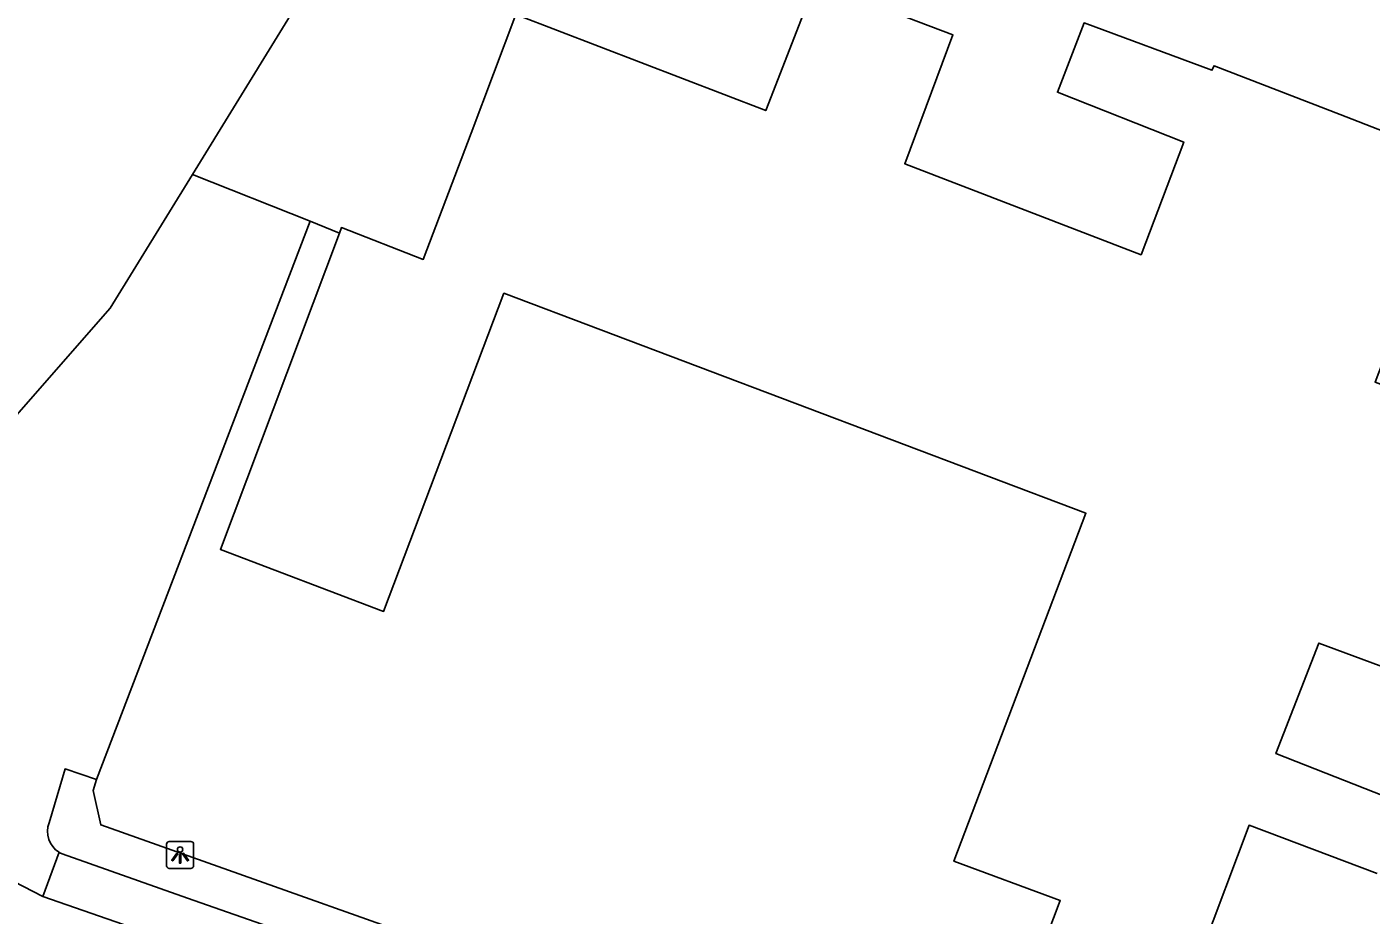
# Model space of a CAD drawing. Extents: x 163686 to 164493, y 382719 to 383870.
# Drawn here: x 163859.01 to 163908.78, y 383752.63 to 383785.51 of the extents above; entities that cross this region are included whole.
import ezdxf

# ---------------------------------------------------------------- set-up
doc = ezdxf.new("R2010")
doc.units = 0
for name, color, linetype in [('IMGEO_Hek', 7, 'Continuous'), ('IMGEO_Lichtpunt', 7, 'Continuous'), ('IMGEO_Pand', 7, 'Continuous'), ('IMGEO_Parkeervlak_open', 7, 'Continuous'), ('IMGEO_Rijbaan_lokaal_open', 7, 'Continuous'), ('IMGEO_Voetpad_open', 7, 'Continuous')]:
    doc.layers.add(name, color=color, linetype=linetype)

msp = doc.modelspace()

# ---------------------------------------------------------------- linework, layer by layer
at = {"layer": 'IMGEO_Hek'}
for points in [[(163865.135, 383780.044), (163869.49, 383778.311)], [(163870.578, 383777.878), (163869.49, 383778.311)]]:
    msp.add_lwpolyline(points, dxfattribs=at)
at = {"layer": 'IMGEO_Lichtpunt'}
for p, q in [((163864.181, 383755.259), (163864.181, 383754.452)), ((163864.181, 383755.259), (163864.181, 383754.452)), ((163865.083, 383755.354), (163864.275, 383755.354)), ((163865.083, 383755.354), (163864.275, 383755.354)), ((163865.177, 383754.452), (163865.177, 383755.259)), ((163865.177, 383754.452), (163865.177, 383755.259)), ((163864.275, 383754.358), (163865.083, 383754.358)), ((163864.275, 383754.358), (163865.083, 383754.358))]:
    msp.add_line(p, q, dxfattribs=at)
for points in [[(163864.555, 383754.923), (163864.594, 383754.895), (163864.406, 383754.633), (163864.368, 383754.66), (163864.555, 383754.923)], [(163864.657, 383754.875), (163864.704, 383754.875), (163864.704, 383754.553), (163864.657, 383754.553), (163864.657, 383754.875)], [(163864.767, 383754.895), (163864.805, 383754.922), (163864.992, 383754.66), (163864.953, 383754.632), (163864.767, 383754.895)]]:
    msp.add_lwpolyline(points, dxfattribs=at)
msp.add_circle((163864.68, 383755.057), 0.0994, dxfattribs=at)
for centre, start, end in [((163864.275, 383755.259), 90, 180), ((163864.275, 383755.259), 90, 180), ((163865.083, 383755.259), 0, 90), ((163865.083, 383755.259), 0, 90), ((163864.275, 383754.452), 180, 270), ((163864.275, 383754.452), 180, 270), ((163865.083, 383754.452), 270, 0), ((163865.083, 383754.452), 270, 360)]:
    msp.add_arc(centre, 0.0946, start, end, dxfattribs=at)
at = {"layer": 'IMGEO_Pand'}
for points in [[(163865.135, 383780.044), (163876.456, 383798.457)], [(164039.947, 383712.219), (164043.447, 383721.331), (164000.221, 383737.735), (163967.903, 383750), (163926.182, 383765.833), (163908.921, 383772.356), (163912.033, 383780.556), (163907.624, 383782.265), (163902.961, 383784.071), (163902.883, 383783.906), (163898.149, 383785.657), (163897.16, 383783.089), (163901.839, 383781.245), (163900.256, 383777.071), (163891.508, 383780.444), (163893.291, 383785.221), (163888.199, 383787.154), (163886.36, 383782.413), (163877.112, 383785.964), (163875.452, 383781.576), (163873.682, 383776.899), (163870.654, 383778.081), (163870.578, 383777.878)], [(163848.915, 383761.792), (163855.156, 383767.19), (163862.096, 383775.102), (163865.135, 383780.044)], [(163870.578, 383777.878), (163866.17, 383766.164), (163872.211, 383763.869), (163876.669, 383775.65), (163898.217, 383767.502), (163893.327, 383754.619), (163897.265, 383753.172), (163896.067, 383750), (163894.391, 383745.565), (163902.073, 383742.648), (163904.876, 383750), (163905.005, 383750.338), (163902.499, 383751.264), (163904.258, 383755.954), (163909.002, 383754.174)], [(163909.983, 383756.753), (163905.251, 383758.608), (163906.837, 383762.696), (163916.738, 383759.025)]]:
    msp.add_lwpolyline(points, dxfattribs=at)
at = {"layer": 'IMGEO_Parkeervlak_open'}
msp.add_lwpolyline([(163870.578, 383777.878), (163869.49, 383778.311)], dxfattribs=at)
at = {"layer": 'IMGEO_Rijbaan_lokaal_open'}
for points in [[(163865.135, 383780.044), (163869.49, 383778.311)], [(163869.49, 383778.311), (163861.583, 383757.653)], [(163859.602, 383753.321), (163847.274, 383759.678)], [(163859.827, 383756.046), (163860.423, 383758.037), (163861.583, 383757.653)], [(163859.602, 383753.321), (163860.2, 383754.953)], [(163948.908, 383721.683), (163931.552, 383727.804), (163916.032, 383733.324), (163897.939, 383739.766), (163882.371, 383745.285), (163869.054, 383750), (163864.962, 383751.449), (163859.602, 383753.321)]]:
    msp.add_lwpolyline(points, dxfattribs=at)
msp.add_arc((163860.675, 383755.725), 0.907, 159.287, 238.3987, dxfattribs=at)
at = {"layer": 'IMGEO_Voetpad_open'}
for points in [[(163861.583, 383757.653), (163861.457, 383757.243), (163861.745, 383755.964), (163878.567, 383750), (163906.048, 383740.257), (163954.153, 383723.269)], [(163860.317, 383754.892), (163864.952, 383753.261), (163868.452, 383752.029), (163886.672, 383745.659)]]:
    msp.add_lwpolyline(points, dxfattribs=at)
msp.add_arc((163860.755, 383755.875), 1.076, 238.9499, 245.9779, dxfattribs=at)

doc.saveas('drawing.dxf')
